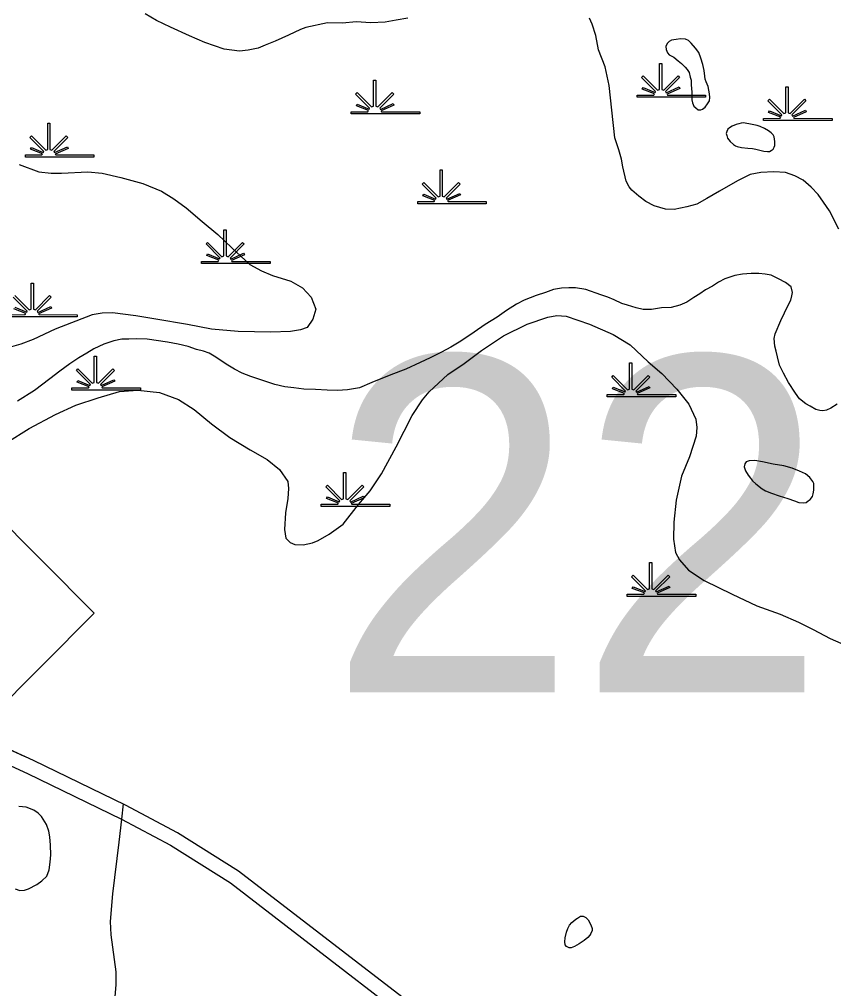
# Model space of a CAD drawing. Extents: x 2220236 to 2384410, y 720751 to 894131.
# Drawn here: x 2351630 to 2354215, y 841784 to 844861 of the extents above; entities that cross this region are included whole.
import ezdxf

# ---------------------------------------------------------------- set-up
doc = ezdxf.new("R2010")
doc.units = 0
doc.layers.add('Default', color=7, linetype='Continuous')

msp = doc.modelspace()

# ---------------------------------------------------------------- linework, layer by layer
at = {"layer": 'Default'}
for p, q in [((2351960.1, 842369.8), (2351954.3, 842321.5)), ((2351954.3, 842321.5), (2351945.7, 842249))]:
    msp.add_line(p, q, dxfattribs=at)
for points in [[(2352863.8, 844865.3), (2352826, 844858.9), (2352791.8, 844852.5), (2352745.9, 844849.7), (2352699.9, 844852.7), (2352656, 844848.6), (2352608.1, 844849.9), (2352540.1, 844834.7), (2352522.3, 844829), (2352484.3, 844810.4), (2352442.7, 844792.3), (2352410.7, 844779.5), (2352388.8, 844769.4), (2352356.9, 844763.2), (2352329.1, 844760.4), (2352281, 844766), (2352218.7, 844787.1), (2352170.6, 844809.1), (2352110.1, 844836.1), (2352065.9, 844857.3), (2352029.5, 844878.8)], [(2354232, 844194.9), (2354201.4, 844252.8), (2354182.8, 844280.9), (2354166.4, 844304.8), (2354144.1, 844328.5), (2354118, 844350.4), (2354091.8, 844364.1), (2354061.8, 844375.1), (2354025.6, 844376.9), (2353983.7, 844374.5), (2353949.8, 844368.2), (2353911.9, 844349.2), (2353880.2, 844330.9), (2353852.6, 844315), (2353812.8, 844292.7), (2353781, 844274.3), (2353748.9, 844265.4), (2353709.2, 844257.2), (2353681.2, 844258.7), (2353645.1, 844268.7), (2353618.9, 844282.4), (2353596.5, 844299.6), (2353574.4, 844319), (2353566.4, 844329.5), (2353556.2, 844347.2), (2353545.4, 844393.3), (2353541.2, 844417.1), (2353532.7, 844447), (2353520.3, 844485.2), (2353511.5, 844572.5), (2353502.4, 844650.9), (2353489.8, 844710.4), (2353469.2, 844764.4), (2353460.5, 844810), (2353448.2, 844845.6), (2353439.9, 844864.3)], [(2353762.6, 844652.6), (2353764.5, 844629.7), (2353764.9, 844614), (2353764.9, 844605.8), (2353767.2, 844596), (2353771.3, 844585.7), (2353777.4, 844580), (2353785.5, 844573.8), (2353793.4, 844574.1), (2353799.2, 844576), (2353807.2, 844582.3), (2353815, 844592.4), (2353821.1, 844602.5), (2353822.4, 844612.4), (2353820.9, 844624.5), (2353816.6, 844648.3), (2353810.4, 844662.8), (2353807.5, 844670.9), (2353806.1, 844680.7), (2353803.7, 844698.6), (2353799.6, 844718.2), (2353793.2, 844738.2), (2353787.3, 844756.1), (2353776.9, 844769.7), (2353762.8, 844785.6), (2353754.6, 844793.4), (2353744.5, 844798), (2353728.7, 844799.6), (2353714.7, 844797.4), (2353700.7, 844795.2), (2353692.6, 844790.9), (2353687, 844784.8), (2353682.8, 844774.8), (2353683.2, 844764.9), (2353687.2, 844754.6), (2353693.4, 844748.9), (2353707.5, 844741.3), (2353721.4, 844729.7), (2353731.6, 844721), (2353743.9, 844709.3), (2353749.8, 844701.3), (2353756.1, 844691.8), (2353759.9, 844677.8), (2353762.3, 844668.1), (2353762.6, 844652.6)], [(2353968.2, 844448.4), (2353993.1, 844442.8), (2354005, 844441), (2354011.2, 844441.9), (2354017, 844444.8), (2354022.7, 844448.9), (2354026.4, 844455.7), (2354028.8, 844460.7), (2354028.6, 844473.1), (2354026.3, 844488.5), (2354022.8, 844494.9), (2354016.9, 844501.2), (2354008.8, 844506.8), (2353996.1, 844514.5), (2353982.3, 844520.5), (2353972, 844524), (2353945.9, 844529.5), (2353927.7, 844532), (2353921.5, 844531.8), (2353914, 844529.8), (2353905.9, 844527.2), (2353892.7, 844522.4), (2353884, 844517.1), (2353879, 844512), (2353876.3, 844505.3), (2353874.3, 844498.7), (2353875.5, 844492.2), (2353878.5, 844483.4), (2353886.5, 844472.9), (2353896.7, 844463.5), (2353903.4, 844459.8), (2353908.8, 844457.4), (2353922.7, 844454), (2353942.8, 844451.6), (2353957, 844450.5), (2353968.2, 844448.4)], [(2351630, 844399.7), (2351692.3, 844376.6), (2351731.5, 844372.6), (2351764.3, 844373), (2351848.2, 844376.4), (2351893.7, 844372.7), (2351952.3, 844359.3), (2352022.7, 844340.2), (2352081.1, 844315.4), (2352121.2, 844291.7), (2352159.8, 844262.1), (2352210.8, 844218.9), (2352260.7, 844177.6), (2352305.1, 844135.8), (2352361.8, 844082.3), (2352399, 844062.5), (2352434.1, 844047.5), (2352492.6, 844030.2), (2352528.9, 844008.7), (2352557, 843978.7), (2352571.7, 843940.9), (2352561.8, 843909.3), (2352544.2, 843883), (2352522.9, 843875.6), (2352490.6, 843870.3), (2352428.3, 843867.8), (2352324.5, 843870.1), (2352240.2, 843877.1), (2352164.1, 843892.1), (2352064, 843908.7), (2351999.8, 843919.8), (2351925.6, 843929.3), (2351893.5, 843928.6), (2351861.5, 843922.4), (2351744.2, 843877.5), (2351674.7, 843844.2), (2351634.9, 843829.4), (2351590.8, 843817.1)], [(2354226.5, 843639.3), (2354206.6, 843627), (2354192.8, 843620.6), (2354180.7, 843618.4), (2354170.9, 843619), (2354158.9, 843622.5), (2354140.8, 843632.6), (2354126.7, 843640.2), (2354106.3, 843655.8), (2354094.1, 843674), (2354071.7, 843707.5), (2354055.4, 843737.4), (2354043.5, 843763.2), (2354036.9, 843789.1), (2354032.5, 843807), (2354028.3, 843823.3), (2354026.6, 843847.8), (2354029.9, 843862.7), (2354047.6, 843905.1), (2354070.8, 843953.7), (2354078.7, 843969.7), (2354082.4, 843983.7), (2354084.3, 843993.6), (2354080, 844011.5), (2354062, 844025.5), (2354039.5, 844037.1), (2354016.8, 844048.3), (2353997.6, 844052.4), (2353977.5, 844054.2), (2353953.5, 844053.9), (2353925.7, 844052.1), (2353901.6, 844047.8), (2353869.8, 844037.3), (2353849.9, 844026.7), (2353830.1, 844014.4), (2353808.3, 844002), (2353790.4, 843989.8), (2353770.9, 843977.5), (2353748.8, 843963.5), (2353726.9, 843953.7), (2353698.9, 843946.6), (2353668.8, 843944.8), (2353636.8, 843940.2), (2353610.9, 843939.8), (2353588, 843945.4), (2353560.8, 843953.5), (2353542.8, 843959.3), (2353518.7, 843970.5), (2353498.4, 843978.8), (2353476.4, 843986.1), (2353428.1, 844003.8), (2353396.1, 844009.1), (2353374.1, 844008.9), (2353351.1, 844007.9), (2353326.1, 844003), (2353300.2, 843994.3), (2353270.4, 843984.3), (2353232.6, 843969.6), (2353208.8, 843957.1), (2353177.1, 843936.8), (2353147.1, 843915.9), (2353109.4, 843892.3), (2353073.9, 843867.9), (2353032.1, 843839), (2353000.4, 843820.6), (2352970.5, 843804.6), (2352934.5, 843786.7), (2352902.9, 843771.3), (2352857.2, 843750.7), (2352809.3, 843732.4), (2352749.6, 843707.6), (2352709.9, 843691.2), (2352672.1, 843684.7), (2352640, 843682.8), (2352607.8, 843683.8), (2352570, 843685.5), (2352533.8, 843687.3), (2352501.9, 843690.9), (2352472.8, 843694.6), (2352441.7, 843701.6), (2352393.4, 843717.7), (2352365.5, 843727.3), (2352338.1, 843737.7), (2352313.6, 843750.5), (2352287.1, 843765.8), (2352266.8, 843779.8), (2352248.6, 843791.5), (2352232.5, 843801.3), (2352214.5, 843807.2), (2352192.3, 843812.8), (2352166.3, 843822.6), (2352134.1, 843830.1), (2352101.1, 843836.3), (2352036, 843845.2)], [(2351615.9, 843984), (2351661.2, 843938.5), (2351667.5, 843940.9), (2351667.5, 844023.9), (2351674.8, 844023.9), (2351674.8, 843940.9), (2351681.1, 843938.5), (2351726.4, 843984), (2351731.5, 843978.8), (2351687.1, 843934.3), (2351689.1, 843930.7), (2351730, 843949.3), (2351732.4, 843944.2), (2351691.5, 843926.4), (2351693.1, 843923.5), (2351814.1, 843923.4), (2351814.1, 843916.3), (2351596.6, 843916.3)], [(2351615.9, 843947.1), (2351653.6, 843931.4), (2351655.2, 843934.3), (2351610.8, 843978.8)], [(2351596.6, 843923.4), (2351649.2, 843923.5), (2351651.3, 843927.1), (2351613, 843942)], [(2351590.6, 843517.4), (2351661.9, 843562.4), (2351745.5, 843606.8), (2351809.3, 843635.7), (2351880.9, 843658.9), (2351948.6, 843679.8), (2352006.5, 843683.8), (2352074.8, 843676.7), (2352135.1, 843653.9), (2352185.3, 843622.2), (2352240, 843576.8), (2352298.6, 843533.3), (2352362.9, 843494.2), (2352417.3, 843463.6), (2352455.7, 843431.4), (2352482.2, 843394), (2352484.7, 843371.2), (2352482.7, 843339.9), (2352475.4, 843293.7), (2352472, 843241.7), (2352476.4, 843213.9), (2352490.4, 843199.7), (2352504.5, 843193.8), (2352531.1, 843192.5), (2352560.4, 843198.7), (2352579.1, 843206), (2352613.4, 843226.1), (2352657.7, 843258.4), (2352707.1, 843320.2), (2352743.7, 843363.7), (2352779.9, 843417.7), (2352826.9, 843504), (2352877.7, 843602.9), (2352909.7, 843653.4), (2352930.7, 843678.9), (2352990.1, 843733.9), (2353041.9, 843768.8), (2353097.3, 843809.8), (2353166.7, 843856), (2353242.3, 843892.9), (2353308, 843915.9), (2353336.7, 843920.3), (2353366, 843918.3), (2353440.2, 843893.4), (2353514.7, 843860.3), (2353569.2, 843827.5), (2353625.9, 843774), (2353670.1, 843736.4), (2353716.8, 843686.4), (2353755.5, 843638.8), (2353778.1, 843591.5), (2353781.2, 843565.3), (2353778.7, 843537.3), (2353757.4, 843471.5), (2353732, 843410.7), (2353715.1, 843334.5), (2353707.8, 843264.3), (2353706.7, 843211.1), (2353713, 843168.7), (2353725.5, 843144.6), (2353754.1, 843111.9), (2353804.3, 843079.5), (2353892.7, 843036.5), (2353971, 842999.4), (2354045.3, 842972.9), (2354103.8, 842947.4), (2354150.1, 842924), (2354204.4, 842895), (2354254.5, 842873.1)], [(2352036, 843845.2), (2352001.8, 843847), (2351977.9, 843846.1), (2351955.9, 843845.8), (2351930.6, 843839.9), (2351898.2, 843829.7), (2351866.3, 843815.2), (2351844.5, 843801.2), (2351818.9, 843786.1), (2351791.1, 843767.8), (2351759.2, 843743.6), (2351727.4, 843719.3), (2351678, 843682.8), (2351624.3, 843648.4)], [(2353967.7, 843385.9), (2353987.7, 843370.3), (2353999.1, 843364.2), (2354018.1, 843356.8), (2354042.1, 843348.5), (2354070.1, 843339.2), (2354090.4, 843331.8), (2354104.3, 843327.5), (2354120.5, 843325.5), (2354127.6, 843327.4), (2354134.4, 843332), (2354140.4, 843336.2), (2354148.2, 843346.3), (2354150.2, 843354.6), (2354152, 843366.2), (2354152.5, 843386.9), (2354149.5, 843394), (2354139.5, 843406), (2354125.3, 843417.6), (2354107.2, 843426), (2354083.2, 843435.6), (2354056.9, 843443.7), (2354022.9, 843448.9), (2353988.8, 843456.3), (2353964.7, 843460.3), (2353946.6, 843459.5), (2353936.9, 843455.8), (2353932.9, 843450.1), (2353931, 843440.2), (2353935.1, 843427.9), (2353943.3, 843413.4), (2353951.5, 843403.9), (2353957.4, 843396), (2353967.7, 843385.9)], [(2351647.2, 842520.6), (2350686.9, 842960.1)], [(2357177.1, 839810), (2355973.7, 839897), (2355798.1, 839900.8), (2355501.8, 839930.2), (2355388.8, 839952.7), (2355099.6, 840048.1), (2355022.5, 840088.9), (2354770.6, 840253.4), (2354541.7, 840438.9), (2354324.5, 840601.9), (2354054.3, 840817.8), (2353435.3, 841295.9), (2353146.6, 841524.2), (2352326.4, 842156.8), (2352132.8, 842278.4), (2351967.6, 842365.7), (2351675.1, 842507.8), (2350686.9, 842960.1)], [(2350665.8, 842922), (2351655.8, 842467), (2351954.3, 842321.5), (2352110.6, 842239), (2352300.3, 842119.9), (2353118.9, 841488.6), (2353407.5, 841260.4), (2354027, 840781.9), (2354296.8, 840566.2), (2354514.1, 840403.2), (2354743.1, 840217.6), (2355000.1, 840049.7), (2355081.4, 840006.7), (2355193.4, 839967.2), (2355375.7, 839909.5), (2355495.5, 839885.5), (2355795.1, 839855.8), (2355971.7, 839851.9), (2357174.2, 839765)], [(2351617.1, 842099.9), (2351631.7, 842095.6), (2351646.7, 842096.2), (2351659.4, 842100), (2351685.4, 842114.2), (2351701.3, 842126.3), (2351717.1, 842140.8), (2351724.8, 842160.8), (2351728.5, 842184.9), (2351730.1, 842208.6), (2351729.2, 842239.1), (2351727.5, 842265.3), (2351724.1, 842283.2), (2351717, 842304.9), (2351700.8, 842330.5), (2351689.6, 842340.8), (2351676.4, 842350.2), (2351652.4, 842359.7), (2351628.3, 842362)], [(2351945.7, 842249), (2351926.1, 842084.8), (2351918.6, 841996.5), (2351921.1, 841954.6), (2351936.5, 841836.8), (2351936.9, 841796.8), (2351928.2, 841692.8), (2351905, 841296.5), (2351899.5, 841250.4), (2351822.7, 840983.6), (2351786.5, 840837.2), (2351754.3, 840690.8), (2351719.9, 840558.6), (2351691.5, 840414.3), (2351664.9, 840302), (2351657.7, 840249.9), (2351644.6, 840173.7), (2351639.1, 840125.7), (2351636.3, 840019.7), (2351643.7, 839901.8), (2351643.2, 839785.9), (2351631.6, 839745.8), (2351616.5, 839681.5), (2351589.3, 839617.2)], [(2353423.7, 841936.5), (2353407.1, 841925.3), (2353392, 841917.2), (2353381.4, 841912.8), (2353375.4, 841913.2), (2353367.4, 841917.1), (2353363.2, 841922.5), (2353362.2, 841932.4), (2353363, 841944.9), (2353366.8, 841963.1), (2353371.6, 841974.7), (2353377.1, 841984.8), (2353384.3, 841993.3), (2353396.3, 842003.7), (2353402.1, 842007.2), (2353412, 842013.2), (2353419.9, 842013.5), (2353428.3, 842009.9), (2353436.1, 842002), (2353444.3, 841985.9), (2353448.1, 841974.6), (2353448.7, 841968.1), (2353444.8, 841958.1), (2353441.1, 841953), (2353434.8, 841946.2), (2353423.7, 841936.5)]]:
    msp.add_lwpolyline(points, dxfattribs=at)
for points in [[(2353591.3, 844620.7), (2353643.9, 844620.8), (2353645.9, 844624.4), (2353607.7, 844639.2), (2353610.6, 844644.4), (2353648.3, 844628.7), (2353649.9, 844631.5), (2353605.5, 844676.1), (2353610.6, 844681.2), (2353655.9, 844635.7), (2353662.2, 844638.1), (2353662.2, 844721.2), (2353669.5, 844721.2), (2353669.4, 844638.1), (2353675.8, 844635.7), (2353721.1, 844681.2), (2353726.2, 844676.1), (2353681.8, 844631.5), (2353683.8, 844627.9), (2353724.7, 844646.5), (2353727.1, 844641.5), (2353686.2, 844623.7), (2353687.8, 844620.8), (2353808.8, 844620.7), (2353808.8, 844613.6), (2353591.3, 844613.6)], [(2352683.7, 844567.9), (2352736.3, 844567.9), (2352738.3, 844571.6), (2352700.1, 844586.4), (2352703, 844591.6), (2352740.7, 844575.8), (2352742.3, 844578.7), (2352697.8, 844623.3), (2352703, 844628.4), (2352748.3, 844582.9), (2352754.6, 844585.3), (2352754.6, 844668.4), (2352761.8, 844668.4), (2352761.8, 844585.3), (2352768.1, 844582.9), (2352813.5, 844628.4), (2352818.6, 844623.3), (2352774.2, 844578.7), (2352776.2, 844575.1), (2352817.1, 844593.7), (2352819.5, 844588.7), (2352778.5, 844570.9), (2352780.1, 844567.9), (2352901.2, 844567.9), (2352901.2, 844560.8), (2352683.7, 844560.8)], [(2353992.3, 844546.7), (2354045, 844546.8), (2354047, 844550.4), (2354008.7, 844565.3), (2354011.6, 844570.4), (2354049.4, 844554.7), (2354051, 844557.6), (2354006.5, 844602.1), (2354011.7, 844607.3), (2354056.9, 844561.8), (2354063.3, 844564.2), (2354063.3, 844647.2), (2354070.5, 844647.2), (2354070.5, 844564.2), (2354076.8, 844561.8), (2354122.1, 844607.3), (2354127.3, 844602.1), (2354082.8, 844557.6), (2354084.8, 844554), (2354125.7, 844572.6), (2354128.2, 844567.6), (2354087.2, 844549.7), (2354088.8, 844546.8), (2354209.9, 844546.7), (2354209.9, 844539.6), (2353992.3, 844539.6)], [(2351649.4, 844430.5), (2351702, 844430.6), (2351704, 844434.2), (2351665.8, 844449.1), (2351668.7, 844454.2), (2351706.4, 844438.5), (2351708, 844441.4), (2351663.6, 844485.9), (2351668.7, 844491), (2351714, 844445.6), (2351720.3, 844448), (2351720.3, 844531), (2351727.6, 844531), (2351727.5, 844448), (2351733.9, 844445.6), (2351779.2, 844491), (2351784.3, 844485.9), (2351739.9, 844441.4), (2351741.9, 844437.8), (2351782.8, 844456.4), (2351785.2, 844451.3), (2351744.2, 844433.5), (2351745.9, 844430.6), (2351866.9, 844430.5), (2351866.9, 844423.4), (2351649.4, 844423.4)], [(2352894.7, 844282.6), (2352947.4, 844282.7), (2352949.4, 844286.3), (2352911.1, 844301.1), (2352914, 844306.3), (2352951.8, 844290.6), (2352953.4, 844293.5), (2352908.9, 844338), (2352914.1, 844343.1), (2352959.3, 844297.7), (2352965.7, 844300), (2352965.7, 844383.1), (2352972.9, 844383.1), (2352972.9, 844300), (2352979.2, 844297.7), (2353024.5, 844343.1), (2353029.7, 844338), (2352985.2, 844293.5), (2352987.2, 844289.9), (2353028.1, 844308.5), (2353030.6, 844303.4), (2352989.6, 844285.6), (2352991.2, 844282.7), (2353112.3, 844282.6), (2353112.3, 844275.5), (2352894.7, 844275.5)], [(2352208.7, 844092.5), (2352261.4, 844092.5), (2352263.4, 844096.1), (2352225.1, 844111), (2352228, 844116.2), (2352265.8, 844100.4), (2352267.4, 844103.3), (2352222.9, 844147.9), (2352228.1, 844153), (2352273.3, 844107.5), (2352279.7, 844109.9), (2352279.7, 844193), (2352286.9, 844193), (2352286.9, 844109.9), (2352293.2, 844107.5), (2352338.5, 844153), (2352343.7, 844147.9), (2352299.2, 844103.3), (2352301.2, 844099.7), (2352342.1, 844118.3), (2352344.6, 844113.3), (2352303.6, 844095.5), (2352305.2, 844092.5), (2352426.3, 844092.5), (2352426.3, 844085.4), (2352208.7, 844085.4)], [(2351797.1, 843691), (2351849.8, 843691.1), (2351851.8, 843694.7), (2351813.5, 843709.5), (2351816.4, 843714.7), (2351854.2, 843699), (2351855.8, 843701.9), (2351811.3, 843746.4), (2351816.5, 843751.5), (2351861.7, 843706), (2351868.1, 843708.4), (2351868.1, 843791.5), (2351875.3, 843791.5), (2351875.3, 843708.4), (2351881.6, 843706), (2351926.9, 843751.5), (2351932.1, 843746.4), (2351887.6, 843701.9), (2351889.6, 843698.3), (2351930.5, 843716.9), (2351933, 843711.8), (2351892, 843694), (2351893.6, 843691.1), (2352014.7, 843691), (2352014.7, 843683.9), (2351797.1, 843683.9)], [(2353496.3, 843669.9), (2353548.9, 843670), (2353550.9, 843673.6), (2353512.7, 843688.4), (2353515.6, 843693.6), (2353553.3, 843677.9), (2353554.9, 843680.7), (2353510.5, 843725.3), (2353515.6, 843730.4), (2353560.9, 843684.9), (2353567.2, 843687.3), (2353567.2, 843770.4), (2353574.5, 843770.4), (2353574.5, 843687.3), (2353580.8, 843684.9), (2353626.1, 843730.4), (2353631.2, 843725.3), (2353586.8, 843680.7), (2353588.8, 843677.1), (2353629.7, 843695.7), (2353632.1, 843690.7), (2353591.2, 843672.9), (2353592.8, 843670), (2353713.8, 843669.9), (2353713.8, 843662.8), (2353496.3, 843662.8)], [(2352588.7, 843321.3), (2352641.3, 843321.3), (2352643.3, 843324.9), (2352605.1, 843339.8), (2352608, 843345), (2352645.7, 843329.2), (2352647.3, 843332.1), (2352602.9, 843376.6), (2352608, 843381.8), (2352653.3, 843336.3), (2352659.6, 843338.7), (2352659.6, 843421.8), (2352666.9, 843421.8), (2352666.8, 843338.7), (2352673.2, 843336.3), (2352718.5, 843381.8), (2352723.6, 843376.6), (2352679.2, 843332.1), (2352681.2, 843328.5), (2352722.1, 843347.1), (2352724.5, 843342.1), (2352683.5, 843324.2), (2352685.2, 843321.3), (2352806.2, 843321.3), (2352806.2, 843314.1), (2352588.7, 843314.1)], [(2351202.2, 842975.6), (2351535.2, 843308.6), (2351868.2, 842975.6), (2351535.2, 842642.6)], [(2353559.6, 843036), (2353612.3, 843036.1), (2353614.3, 843039.7), (2353576, 843054.5), (2353578.9, 843059.7), (2353616.7, 843044), (2353618.3, 843046.9), (2353573.8, 843091.4), (2353579, 843096.5), (2353624.2, 843051), (2353630.6, 843053.4), (2353630.6, 843136.5), (2353637.8, 843136.5), (2353637.8, 843053.4), (2353644.1, 843051), (2353689.4, 843096.5), (2353694.6, 843091.4), (2353650.1, 843046.9), (2353652.1, 843043.3), (2353693, 843061.9), (2353695.5, 843056.8), (2353654.5, 843039), (2353656.1, 843036.1), (2353777.1, 843036), (2353777.1, 843028.9), (2353559.6, 843028.9)]]:
    msp.add_lwpolyline(points, close=True, dxfattribs=at)

# ---------------------------------------------------------------- texts
msp.add_text('222', height=1066.27, dxfattribs=at).set_placement((2352608.2, 842724.1))

doc.saveas('drawing.dxf')
